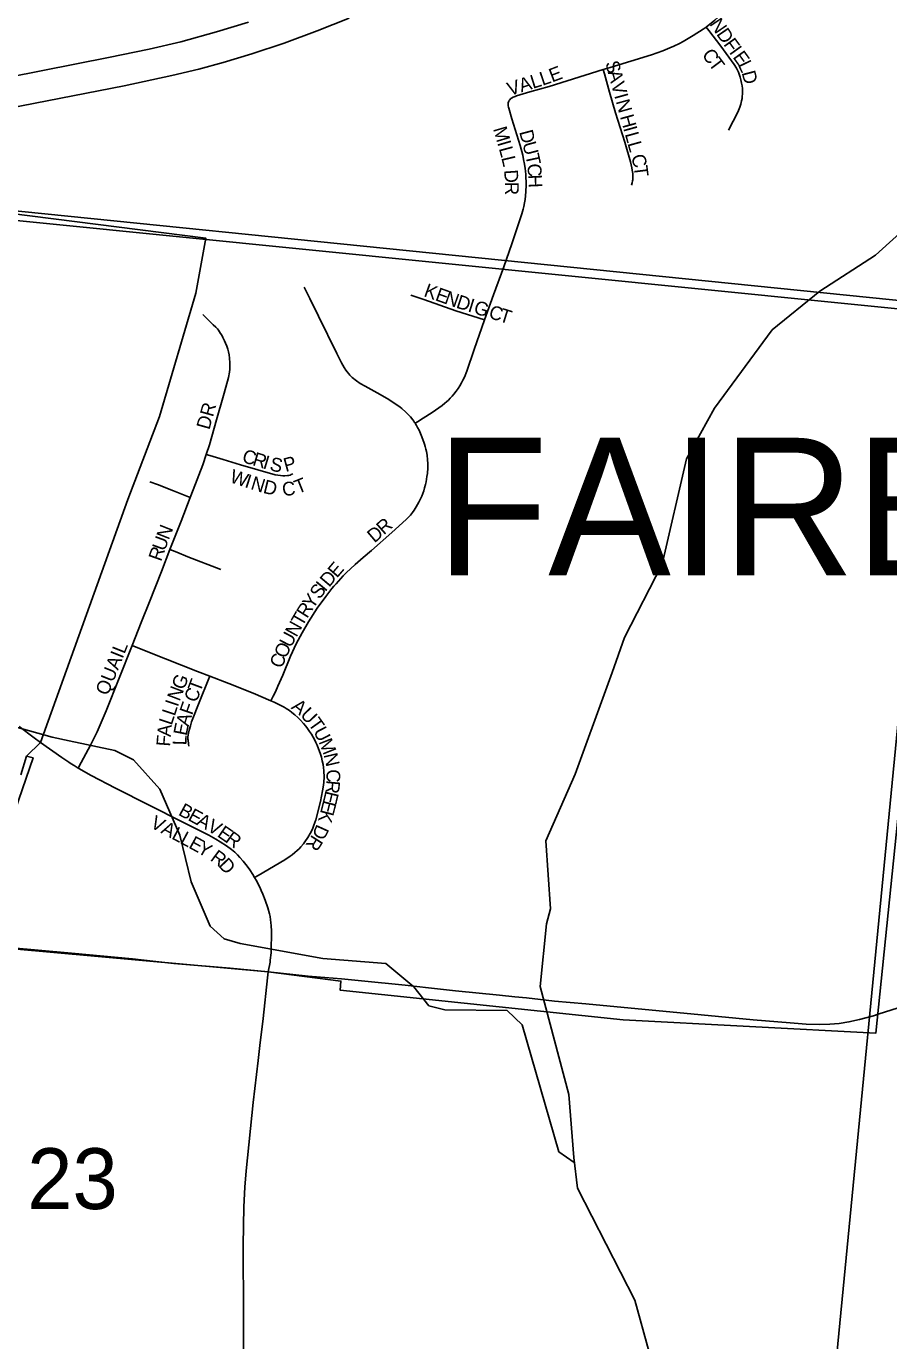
# Model space of a CAD drawing. Extents: x 1410790 to 1770854, y 448063 to 770588.
# Drawn here: x 1542579 to 1545713, y 646042 to 650818 of the extents above; entities that cross this region are included whole.
import ezdxf

# ---------------------------------------------------------------- set-up
doc = ezdxf.new("R2010")
doc.units = 0
for name, color, linetype in [('GM_X_City_Street', 7, 'Continuous'), ('GM_X_City_Street_Text', 7, 'Continuous'), ('GM_X_Corporation', 7, 'Continuous'), ('GM_X_Corporation_Text', 7, 'Continuous'), ('GM_X_County_Road', 7, 'Continuous'), ('GM_X_Interstate_Route', 7, 'Continuous'), ('GM_X_Minor_River', 7, 'Continuous'), ('GM_X_Section', 7, 'Continuous'), ('GM_X_Section_Text', 7, 'Continuous'), ('GM_X_Township', 7, 'Continuous')]:
    doc.layers.add(name, color=color, linetype=linetype)

msp = doc.modelspace()

# ---------------------------------------------------------------- linework, layer by layer
at = {"layer": 'GM_X_City_Street'}
for points in [[(1545049.6, 650815.1), (1545080.9, 650840.7), (1545103.8, 650860.8), (1545121.2, 650877)], [(1544675.4, 650660.7), (1544701, 650668.6), (1544851.4, 650714.6), (1544891.7, 650728.4), (1544917.6, 650739.1), (1544931.9, 650745.5), (1544952.2, 650755.8), (1544965.8, 650763.2), (1545002.8, 650784.3), (1545038.8, 650807.3), (1545049.6, 650815.1)], [(1545130.6, 650440.4), (1545148, 650473.2), (1545161.3, 650499.1), (1545167.1, 650511.5), (1545171.5, 650523.8), (1545175.1, 650535.4), (1545177.9, 650546.5), (1545179.8, 650555.6), (1545180.7, 650562.2), (1545181.4, 650572.5), (1545181.4, 650581.6), (1545180.9, 650592.3), (1545179.8, 650601.5), (1545178.3, 650611), (1545175.8, 650622.8), (1545173, 650633.2), (1545169.7, 650643.4), (1545166.9, 650650.8), (1545163.6, 650657.9), (1545159.6, 650665.6), (1545151.2, 650679.4), (1545102.6, 650745.1), (1545059.4, 650802.1), (1545049.6, 650815.1)], [(1544334.1, 650549), (1544335.7, 650551.2), (1544338.4, 650554), (1544340.3, 650555.4), (1544342.5, 650556.7), (1544348.6, 650560.1), (1544355.1, 650562.9), (1544361, 650564.9), (1544409.3, 650579.6), (1544479, 650599.5), (1544675.4, 650660.7)], [(1544778, 650241), (1544780.2, 650248.8), (1544782.1, 650256.9), (1544782.6, 650260.2), (1544783.3, 650267.2), (1544783.3, 650269.4), (1544783.3, 650273.3), (1544782.8, 650282.7), (1544781.2, 650294.9), (1544779.8, 650303.6), (1544774.8, 650325.2), (1544754, 650397.4), (1544720.6, 650503.7), (1544698.4, 650579.1), (1544679.8, 650644.9), (1544675.4, 650660.7)], [(1544244.6, 649751.4), (1544277.2, 649841.8), (1544314.4, 649944.1), (1544343.9, 650027.7), (1544380, 650136.3), (1544385, 650153.3), (1544387.4, 650163.2), (1544389.9, 650176.1), (1544391.7, 650188.1), (1544394.5, 650216.7), (1544395.4, 650241.4), (1544395.6, 650253.3), (1544394.8, 650268.7), (1544394.4, 650279.3), (1544393.4, 650292), (1544392.1, 650301.8), (1544389.7, 650316.4), (1544386.2, 650333.8), (1544382.9, 650350), (1544373.4, 650384.7), (1544343.3, 650481.9), (1544332, 650520.7), (1544331.3, 650523.9), (1544330.5, 650528.7), (1544330.3, 650530.9), (1544330.3, 650535.9), (1544330.7, 650540.7), (1544332, 650544.9), (1544334.1, 650549)], [(1543992.4, 649375.7), (1543990.4, 649378.7), (1543987, 649383.4), (1543983.5, 649388.1), (1543975, 649398.5), (1543964.8, 649409.8), (1543958.7, 649415.9), (1543943.9, 649429.1), (1543938, 649433.8), (1543922.2, 649445.5), (1543891, 649465.9), (1543853.9, 649486.7), (1543810.4, 649510.2), (1543792.9, 649520.6), (1543779.6, 649529.4), (1543774.5, 649533), (1543768.1, 649538.1), (1543764, 649541.7), (1543761, 649544.5), (1543755.5, 649549.9), (1543751.1, 649555), (1543745.1, 649562.6), (1543741, 649568.2), (1543734.8, 649577.6), (1543724.8, 649595), (1543707.5, 649629), (1543641.5, 649764.7), (1543609.8, 649829.4), (1543588.7, 649870.4)], [(1543976.7, 649841), (1544023.2, 649825.4), (1544139.7, 649783.8), (1544244.6, 649751.4)], [(1543233.4, 649262), (1543245.1, 649297.6), (1543270.7, 649387.6), (1543295.6, 649476.5), (1543310.5, 649529.1), (1543313.6, 649541.3), (1543317.5, 649561.1), (1543318.7, 649572.1), (1543319.3, 649584.3), (1543319.1, 649594.9), (1543318.1, 649611.7), (1543316.5, 649624.7), (1543314.5, 649634.7), (1543311.7, 649645.2), (1543308.5, 649655.2), (1543303.8, 649666.8), (1543299.8, 649675.5), (1543293.7, 649687.7), (1543289.4, 649695.6), (1543285.6, 649701.9), (1543282, 649707.2), (1543277.5, 649713.6), (1543273.6, 649718.4), (1543268, 649724.5), (1543258.9, 649733.7), (1543226.7, 649764.4), (1543220.3, 649770.4)], [(1543992.4, 649375.7), (1544001.1, 649380.9), (1544021.9, 649393.7), (1544053.6, 649414.5), (1544090.3, 649440.2), (1544100.6, 649448.4), (1544106.1, 649453.1), (1544112.9, 649459.3), (1544119.9, 649466.2), (1544126.8, 649473.7), (1544133.2, 649481.3), (1544141.3, 649492), (1544148.6, 649502.3), (1544155, 649512.1), (1544161.2, 649523), (1544165.6, 649531.7), (1544171, 649543.6), (1544179.7, 649565.2), (1544206.9, 649643.2), (1544244.6, 649751.4)], [(1543467.6, 648367.5), (1543476.1, 648383.6), (1543484.5, 648400.3), (1543493.9, 648419.9), (1543511, 648460.6), (1543539.5, 648529), (1543560.3, 648573.7), (1543581.4, 648614.5), (1543604.5, 648654.2), (1543636.5, 648703.8), (1543667.2, 648746.6), (1543689.8, 648775.3), (1543696.5, 648783.2), (1543704.7, 648792.2), (1543730.5, 648820.8), (1543742.2, 648832.6), (1543774, 648862), (1543803.4, 648888.2), (1543833.5, 648913.8), (1543907.9, 648978.2), (1543959.4, 649025.4), (1543967.4, 649033.3), (1543975, 649041.7), (1543983.2, 649051.8), (1543989, 649059.9), (1543996.5, 649071.5), (1544006, 649088.8), (1544016.8, 649111.3), (1544023.5, 649129.9), (1544026.8, 649140.8), (1544029.8, 649152.9), (1544032, 649163.3), (1544035.2, 649182.2), (1544036.5, 649193.5), (1544037.8, 649213.4), (1544037.9, 649229), (1544037.3, 649242.7), (1544035.4, 649259.6), (1544033.1, 649272.8), (1544031.3, 649281), (1544028.9, 649291), (1544026.7, 649299.2), (1544024, 649307.4), (1544014.4, 649331.9), (1544006.3, 649350.4), (1544001.2, 649360.6), (1543997.3, 649367.6), (1543992.4, 649375.7)], [(1543175.2, 649105.8), (1543186.3, 649134.3), (1543220.9, 649224), (1543233.4, 649262)], [(1543233.4, 649262), (1543245.8, 649258.4), (1543294.9, 649244.4), (1543357.6, 649225.1), (1543483.5, 649188.7), (1543493.4, 649186.6), (1543502.7, 649185.3), (1543512, 649184.6), (1543518.6, 649184.5), (1543528.6, 649185.3), (1543533, 649186.2), (1543537.6, 649187.5), (1543541.8, 649189.1), (1543548.4, 649192.2)], [(1543028.1, 649163), (1543056, 649152.9), (1543114, 649129.6), (1543150.8, 649115.3), (1543175.2, 649105.8)], [(1543101.1, 648916.9), (1543110.3, 648941), (1543142, 649020.3), (1543175.2, 649105.8)], [(1542963.7, 648568.1), (1542996.5, 648651.2), (1543026.9, 648727.4), (1543070.8, 648836.8), (1543101.1, 648916.9)], [(1543101.1, 648916.9), (1543110.5, 648913.2), (1543126.3, 648906.8), (1543165.8, 648890.3), (1543285.8, 648843.7)], [(1542768.5, 648122.8), (1542779.2, 648142.6), (1542813.3, 648205.7), (1542837.1, 648254.3), (1542869.8, 648330.6), (1542963.7, 648568.1)], [(1542963.7, 648568.1), (1542985.2, 648559.5), (1543085.6, 648519.3), (1543201.8, 648474.1), (1543246.6, 648456.7)], [(1543170.4, 648202), (1543169, 648209.7), (1543168.2, 648214.8), (1543167.5, 648220.5), (1543167.1, 648223.8), (1543166.9, 648227.7), (1543166.8, 648229.9), (1543166.9, 648235.3), (1543167.7, 648243.2), (1543169, 648249.9), (1543171.3, 648260.9), (1543175.5, 648276.3), (1543180, 648290.3), (1543209.8, 648367), (1543240.4, 648441.7), (1543246.6, 648456.7)], [(1543246.6, 648456.7), (1543315, 648430), (1543403.2, 648394.4), (1543467.6, 648367.5)], [(1543467.6, 648367.5), (1543479.6, 648362.4), (1543504.6, 648350.5), (1543516.4, 648344.1), (1543524.2, 648339.5), (1543535.2, 648332.2), (1543544.4, 648325.3), (1543554.6, 648316.7), (1543565.6, 648306.8), (1543575.8, 648296.5), (1543586.7, 648284.3), (1543594.9, 648274.6), (1543601.7, 648266.1), (1543609, 648256), (1543615.3, 648246.4), (1543621.7, 648235.6), (1543627.7, 648224.6), (1543631.8, 648216), (1543636, 648206.6), (1543641.5, 648192.9), (1543647.5, 648176.4), (1543651.9, 648162), (1543654.9, 648149.5), (1543657.5, 648135.3), (1543659, 648125.3), (1543660.1, 648113.4), (1543661.2, 648089.9), (1543660.5, 648071.6), (1543659.4, 648061), (1543656.2, 648039.8), (1543648.4, 648001.2), (1543631.1, 647934.3), (1543624.6, 647915.3), (1543620.3, 647904), (1543616.8, 647896), (1543611.4, 647885.4), (1543602.2, 647870), (1543591.8, 647854.3), (1543586.7, 647847.6), (1543577.5, 647836.8), (1543571.1, 647829.9), (1543563.8, 647822.8), (1543555.6, 647815.7), (1543545.6, 647807.9), (1543537.9, 647802.2), (1543519.1, 647789.9), (1543421.6, 647732.6), (1543408.8, 647725)], [(1542768.5, 648122.8), (1542753.1, 648132.1), (1542742.9, 648138.7), (1542734.4, 648144.5), (1542708.6, 648161.8), (1542630.9, 648216.2)], [(1543408.8, 647725), (1543402.4, 647736.6), (1543391.8, 647753.3), (1543382.3, 647766.1), (1543367.7, 647784.3), (1543355.6, 647798.3), (1543347.1, 647807.2), (1543337.2, 647816.8), (1543324.7, 647827.1), (1543306.7, 647840.3), (1543284, 647855.3), (1543268.2, 647864.6), (1543242.7, 647878.5), (1543148.7, 647926.5), (1542903.5, 648050.1), (1542815, 648096.2), (1542770.7, 648121.4), (1542768.5, 648122.8)], [(1543465.8, 647424.6), (1543468.8, 647451.6), (1543469.7, 647480.2), (1543470.6, 647505.3), (1543470.2, 647531.7), (1543469.3, 647549.4), (1543468.2, 647562.3), (1543467, 647571.7), (1543465.1, 647583.5), (1543463.1, 647592.8), (1543457.4, 647614.5), (1543447.9, 647642.7), (1543439.4, 647664.3), (1543433.3, 647677.6), (1543427.7, 647689.8), (1543414.1, 647715.4), (1543408.8, 647725)], [(1543458.6, 647382.9), (1543465, 647417.5), (1543465.8, 647424.6)]]:
    msp.add_lwpolyline(points, dxfattribs=at)
at = {"layer": 'GM_X_Corporation'}
for points in [[(1545770.4, 648175.2), (1545665.6, 647159.4), (1544747.4, 647207.7), (1543720.1, 647315.5), (1543722.7, 647349.1), (1543458.5, 647382.9), (1542369, 647480.5), (1542604.4, 648160.2), (1542580, 648165.9), (1542630.9, 648216.1), (1542947.8, 649098.1), (1543063.9, 649400.3), (1543194.9, 649848.4), (1543231.9, 650047.9), (1541331.4, 650289.7)], [(1542559.3, 648097.9), (1542580, 648165.9), (1542604.4, 648160.2), (1542369, 647480.5)]]:
    msp.add_lwpolyline(points, dxfattribs=at)
at = {"layer": 'GM_X_County_Road'}
for points in [[(1542630.9, 648216.2), (1542608.1, 648232.6), (1542553.7, 648273.6)], [(1542354.3, 647487.6), (1542436.2, 647478.8), (1542514.6, 647471.4), (1542743.5, 647450.7), (1542965.6, 647429.3), (1543050.4, 647419.8), (1543115.8, 647413.1), (1543319.9, 647395.6), (1543458.6, 647382.9)], [(1543428.3, 647115.4), (1543440.2, 647213.5), (1543456.1, 647360.2), (1543458.6, 647382.9)], [(1543458.6, 647382.9), (1543603.7, 647367.3), (1543724.5, 647357.2), (1543845.4, 647345.5), (1543907.4, 647339.3), (1543956.3, 647334), (1544041.1, 647324.2), (1544139, 647313.9), (1544299, 647297.9), (1544354.5, 647291.9), (1544396.9, 647287.5), (1544498.1, 647276.5), (1544612.5, 647265.8), (1544802.1, 647248.4), (1544968.7, 647232), (1545220.1, 647208), (1545354.2, 647196.8), (1545413.3, 647192.7), (1545462.7, 647191), (1545499.1, 647191.8), (1545532.1, 647194.7), (1545568.1, 647200.4), (1545606.8, 647209), (1545657.7, 647223.1), (1545674, 647228.5)], [(1545674, 647228.5), (1545769.5, 647259.5), (1545807.5, 647268.7), (1545849.1, 647276.1), (1545881.4, 647279.4), (1545910.1, 647280.8)], [(1543368.1, 645964.8), (1543368.4, 646194.4), (1543367.7, 646332.2), (1543367.8, 646387.9), (1543368.4, 646460), (1543369.9, 646528.8), (1543373.7, 646600.7), (1543378.4, 646659.4), (1543403.4, 646907.3), (1543421.7, 647060.4), (1543428.3, 647115.4)]]:
    msp.add_lwpolyline(points, dxfattribs=at)
at = {"layer": 'GM_X_Interstate_Route'}
for points in [[(1541331.4, 650289.7), (1541630.8, 650346.9), (1541917.4, 650402.5), (1542281.1, 650474.2), (1542934.7, 650601.9), (1543107.9, 650638.5), (1543206.7, 650662.1), (1543295.2, 650685.9), (1543398.7, 650717.3), (1543516.6, 650757.1), (1543636.5, 650801.3), (1543752.1, 650847.7)], [(1542517.4, 650633.2), (1542877.9, 650703.9), (1543025.8, 650734.6), (1543140.8, 650762), (1543270.8, 650797.2), (1543387, 650832.6)]]:
    msp.add_lwpolyline(points, dxfattribs=at)
at = {"layer": 'GM_X_Minor_River'}
for points in [[(1545891.8, 650191.9), (1545665.3, 649986.1), (1545462.4, 649855.9), (1545289.4, 649715.1), (1545079.4, 649430.8), (1544977.5, 649246.4), (1544889.8, 648863.4), (1544752.3, 648597.7), (1544707.6, 648470.3), (1544688.5, 648416.6), (1544574.1, 648100.2), (1544467.1, 647857.9), (1544484.1, 647611), (1544469.1, 647557.2), (1544446.5, 647329.2), (1544550.8, 646936.3), (1544568.2, 646707.5), (1544582, 646597), (1544790.2, 646189.9), (1544842.5, 646000.5)], [(1544570.5, 646689.5), (1544514.6, 646728.6), (1544381.6, 647190.3), (1544326.5, 647241.5), (1544100.2, 647244.1), (1544042.5, 647259.3), (1543987.8, 647328.5), (1543885.3, 647412.8), (1543657.3, 647431.4), (1543356, 647485.6), (1543298.2, 647502.8), (1543247.1, 647547.9), (1543178.2, 647709.7), (1543137.5, 647878.8), (1543064.8, 648046.7), (1542968.8, 648152.8), (1542901.3, 648186.2), (1542735.8, 648221.7), (1542674, 648234.9), (1542486.7, 648286.8)]]:
    msp.add_lwpolyline(points, dxfattribs=at)
at = {"layer": 'GM_X_Section'}
for points in [[(1546323.2, 654890.1), (1545893.2, 649807), (1540640, 650339.9), (1541102.2, 655436.4)], [(1545893.2, 649807), (1545379.3, 644493.4), (1540107.2, 644974.6), (1540640, 650339.9)], [(1545893.2, 649807), (1551244.2, 649258.6), (1550742.3, 643974.2), (1545379.3, 644493.4)]]:
    msp.add_lwpolyline(points, close=True, dxfattribs=at)
at = {"layer": 'GM_X_Township'}
for points in [[(1521201.8, 673511.2), (1520708.9, 668234.8), (1520705, 668192.8), (1520384.1, 664777), (1520023.3, 660938), (1519813.3, 658702.6), (1519702.8, 657525.8), (1519766.8, 657522.5), (1519720.6, 657004.8), (1519314.6, 652452.1), (1524688.8, 651910.7), (1526106.4, 651767.9), (1530096, 651366), (1531112.1, 651263.6), (1532044.4, 651169.7), (1532157.4, 651158.4), (1532426.7, 651131.2), (1533590, 651014), (1540632, 650304.6), (1541201.9, 650247.2), (1548862.1, 649478.6)], [(1518591.2, 644339.7), (1518813, 646827.1), (1519006.1, 648972.3), (1519314.6, 652452.1), (1524688.8, 651910.7), (1526106.4, 651767.9), (1530096, 651366), (1531112.1, 651263.6), (1532044.4, 651169.7), (1532157.4, 651158.4), (1532426.7, 651131.2), (1533590, 651014), (1540632, 650304.6), (1541201.9, 650247.2), (1548862.1, 649478.6), (1553877.2, 648970.1), (1556492.4, 648706.9), (1556030.2, 643461.3)]]:
    msp.add_lwpolyline(points, dxfattribs=at)

# ---------------------------------------------------------------- texts
at = {"layer": 'GM_X_City_Street_Text'}
for s, rotation, p in [('N', 304.0841, (1545060.2, 650826.3)), ('D', 304.3114, (1545084.9, 650789.7)), ('F', 305.8103, (1545110.6, 650752.2)), ('C', 305.5391, (1545031.9, 650714.7)), ('I', 306.0197, (1545131.3, 650723.5)), ('E', 305.6949, (1545144.2, 650705.8)), ('E', 20.7457, (1544489.8, 650613.4)), ('S', 285.4876, (1544682.1, 650685.2)), ('T', 306.7935, (1545055.6, 650681.5)), ('L', 295.6607, (1545163.5, 650679.2)), ('V', 17.3808, (1544335.8, 650564.1)), ('A', 17.4016, (1544377.8, 650577.2)), ('L', 17.3939, (1544419.8, 650590.4)), ('L', 18.851, (1544454.7, 650601.4)), ('A', 285.4785, (1544691.5, 650651.3)), ('D', 284.7519, (1545177.9, 650649.8)), ('V', 285.4785, (1544703.2, 650608.9)), ('I', 285.4687, (1544715, 650566.5)), ('N', 285.4865, (1544720.8, 650545.3)), ('H', 285.4785, (1544736.1, 650490.2)), ('M', 286.4044, (1544274.9, 650445.6)), ('D', 284.9216, (1544369.7, 650434.4)), ('I', 285.4758, (1544747.9, 650447.8)), ('L', 285.4723, (1544753.7, 650426.6)), ('I', 286.2427, (1544289.8, 650395)), ('U', 284.911, (1544381.1, 650391.9)), ('L', 285.4797, (1544763.1, 650392.7)), ('L', 285.1892, (1544295.9, 650374.1)), ('L', 283.1615, (1544305, 650340.6)), ('T', 282.2207, (1544392.2, 650350)), ('C', 285.4617, (1544776.1, 650346)), ('D', 274.123, (1544315.2, 650295.4)), ('C', 274.558, (1544399.4, 650317.3)), ('T', 277.1487, (1544786.2, 650309.7)), ('R', 270.2429, (1544318.3, 650252.5)), ('H', 272.4597, (1544402.6, 650278.3)), ('K', 340.3829, (1544020.6, 649838)), ('E', 340.3635, (1544062, 649823.2)), ('N', 340.5746, (1544095.4, 649811.3)), ('D', 342.1128, (1544138.3, 649796.2)), ('I', 342.6767, (1544180.7, 649782.5)), ('G', 342.719, (1544201.7, 649776)), ('C', 342.717, (1544256.3, 649759)), ('T', 342.7185, (1544294.1, 649747.2)), ('DR', 74.4796, (1543244.6, 649349.6)), ('C', 343.2473, (1543360.3, 649235.3)), ('R', 343.25, (1543398.3, 649223.9)), ('I', 343.2502, (1543436.2, 649212.4)), ('S', 347.5774, (1543461.2, 649205.1)), ('P', 15.3201, (1543521.8, 649198.2)), ('W', 341.5783, (1543315.6, 649162.4)), ('I', 341.6545, (1543370, 649144.3)), ('N', 342.7042, (1543391.8, 649137.1)), ('D', 346.1981, (1543437, 649123.1)), ('C', 5.7032, (1543511.4, 649110.8)), ('T', 21.8151, (1543565.6, 649118.3)), ('N', 68.6227, (1543097, 648949.3)), ('R', 41.384, (1543878.4, 648967.8)), ('U', 69.9581, (1543082.1, 648908.3)), ('D', 40.3666, (1543844.2, 648938.7)), ('R', 70.4899, (1543068.9, 648871.1)), ('E', 49.4283, (1543707.9, 648811.1)), ('D', 49.6879, (1543679.5, 648777.6)), ('S', 52.8187, (1543644.6, 648733.2)), ('I', 50.2168, (1543665.5, 648760.8)), ('R', 57.7887, (1543599.4, 648664.3)), ('Y', 55.7673, (1543620.2, 648697.4)), ('T', 59.9756, (1543582, 648634.3)), ('N', 60.9518, (1543560.8, 648596)), ('O', 65.3417, (1543522.4, 648518)), ('U', 62.2033, (1543540.4, 648557.3)), ('QUAIL', 68.2005, (1542875.4, 648383.4)), ('C', 67.0868, (1543507.1, 648481.9)), ('G', 68.6329, (1543151.9, 648404.1)), ('T', 69.4439, (1543211.5, 648395.4)), ('N', 69.2214, (1543136.3, 648363.1)), ('C', 69.7565, (1543197.8, 648358.3)), ('L', 71.6833, (1543118.5, 648309.3)), ('I', 71.6549, (1543129.6, 648342.7)), ('F', 70.9085, (1543181.9, 648312.9)), ('A', 320.6268, (1543539.2, 648340.6)), ('U', 314.1809, (1543572.1, 648313.7)), ('L', 71.673, (1543107.4, 648275.9)), ('E', 78.7008, (1543162.2, 648238.1)), ('A', 72.5638, (1543168.8, 648271.3)), ('T', 305.5472, (1543601.5, 648283.7)), ('F', 85.7333, (1543101.6, 648200.1)), ('A', 84.9659, (1543104.2, 648235.1)), ('L', 87.9643, (1543161.2, 648205)), ('U', 297.386, (1543621, 648256.6)), ('M', 291.524, (1543640.7, 648218.8)), ('N', 283.1986, (1543659.5, 648171.5)), ('C', 270.2186, (1543670.1, 648118.5)), ('R', 264.7099, (1543670.3, 648080.1)), ('E', 255.8246, (1543658.9, 648008.5)), ('E', 256.5733, (1543667, 648042.6)), ('V', 331.9931, (1543026.7, 647909.1)), ('B', 331.3275, (1543128.7, 647954.2)), ('E', 331.3367, (1543163.5, 647935.2)), ('A', 331.3424, (1543194.4, 647918.3)), ('K', 255.4495, (1543650.3, 647974.5)), ('A', 331.988, (1543065.5, 647888.4)), ('L', 331.9807, (1543104.3, 647867.8)), ('V', 330.5506, (1543232.8, 647897.3)), ('E', 325.469, (1543270.1, 647876.3)), ('D', 245.6447, (1543635.8, 647921.5)), ('L', 331.8954, (1543135.4, 647851.3)), ('E', 331.3634, (1543166.3, 647834.7)), ('Y', 330.0409, (1543197, 647818)), ('R', 324.3565, (1543298.9, 647856.4)), ('R', 237.3844, (1543618.5, 647883.1)), ('R', 323.3924, (1543244.7, 647789.5)), ('D', 314.0494, (1543274.9, 647767.3))]:
    msp.add_text(s, height=50, rotation=rotation, dxfattribs=at).set_placement(p)
at = {"layer": 'GM_X_Corporation_Text'}
msp.add_text('FAIRBORN', height=500, rotation=0, dxfattribs=at).set_placement((1544067.1, 648822.9))
at = {"layer": 'GM_X_Section_Text'}
msp.add_text('23', height=221, rotation=0, dxfattribs=at).set_placement((1542583, 646520.6))

doc.saveas('drawing.dxf')
